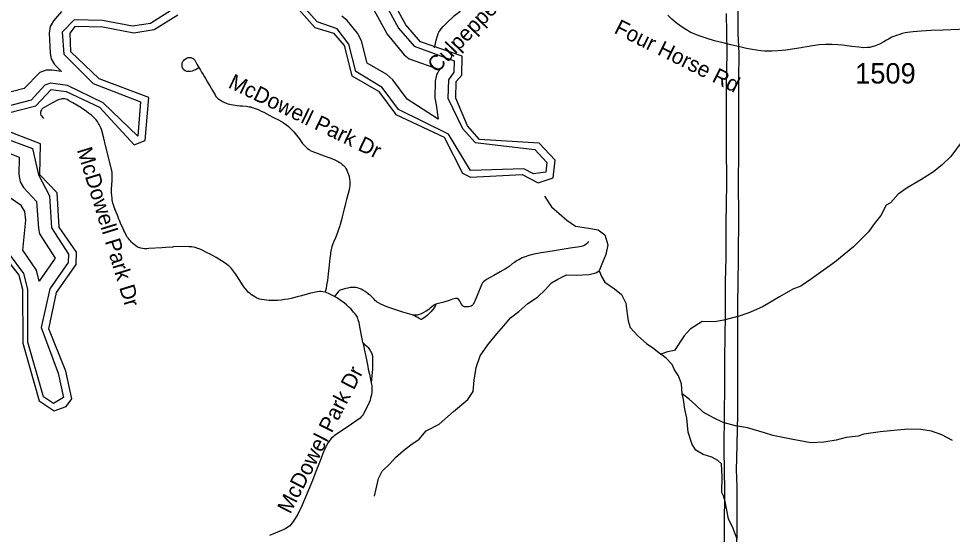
# Model space of a CAD drawing. Extents: x 1383679 to 1536984, y 460658 to 651027.
# Drawn here: x 1393235 to 1398965, y 496231 to 499394 of the extents above; entities that cross this region are included whole.
import ezdxf

# ---------------------------------------------------------------- set-up
doc = ezdxf.new("R2010")
doc.units = 0
for name, color, linetype in [('Exist Hydrographic Bay Label', 7, 'Continuous'), ('Exist Hydrographic Buffer Line', 7, 'Continuous'), ('Exist Hydrographic Misc Water Feature', 7, 'Continuous'), ('Exist Road Non-System Type 51', 7, 'Continuous'), ('Exist Road Non-System Type 51 Label', 7, 'Continuous'), ('Exist Road Secondary Type 51 Attributed', 7, 'Continuous'), ('Exist Road Secondary Type 51 Label', 7, 'Continuous'), ('Exist Road Secondary Type 51 Number Label', 7, 'Continuous'), ('Exist Utilities Electrical Transmission Line', 7, 'Continuous')]:
    doc.layers.add(name, color=color, linetype=linetype)

msp = doc.modelspace()

# ---------------------------------------------------------------- linework, layer by layer
at = {"layer": 'Exist Hydrographic Bay Label'}
for points in [[(1394872, 499544.3), (1395052.1, 499340.4), (1395167.1, 499305.3), (1395232, 499228.5), (1395279, 499043.7), (1395443, 498948.5), (1395549, 498805.3), (1395846, 498668.1), (1395957.9, 498445.8), (1396008, 498421.8), (1396325, 498438.5), (1396423.9, 498387.3), (1396516, 498418.2), (1396527, 498526.3), (1396428.9, 498630.1), (1396062.9, 498653.8), (1395989, 498737.4), (1395918, 498906.2), (1395920, 499007.9), (1395954, 499046.6), (1395957, 499164.8), (1395700, 499251.9), (1395610, 499355.4), (1395506, 499547.9)], [(1393165.1, 498813.7), (1393341.1, 498859.5), (1393434.1, 498959.3), (1393526.1, 498947.6), (1393732.1, 498851.5), (1393944.1, 498620.8), (1394012.1, 498645.7), (1394034.1, 498911.2), (1393728.1, 499025.6), (1393556.1, 499189.9), (1393550.1, 499304.9), (1393584.1, 499346.9), (1393751.1, 499343.6), (1393942.1, 499306.9), (1394067.1, 499327.4), (1394211.1, 499416.4)], [(1393146.1, 497937.7), (1393236.2, 497821), (1393259.1, 497735.2), (1393260.1, 497403.6), (1393361.1, 497050.4), (1393452.1, 496989.5), (1393527.1, 497014.3), (1393562.1, 497062.8), (1393524.1, 497231), (1393421.1, 497492.3), (1393467.1, 497714.7), (1393587.1, 497886.1), (1393589.1, 497961.7), (1393484.2, 498114.7), (1393471.1, 498325.1), (1393365.1, 498435.5), (1393369.1, 498625.8), (1393162.1, 498705.4)]]:
    msp.add_lwpolyline(points, dxfattribs=at)
at = {"layer": 'Exist Hydrographic Buffer Line'}
for points in [[(1395095.4, 499890.4), (1395465.8, 499521.9), (1395566.2, 499336), (1395661.3, 499225.2), (1395907.7, 499135.9), (1395906, 499066.5), (1395873.7, 499018.1), (1395869.4, 498906.5), (1395958.8, 498720.2), (1396036.6, 498633.5)], [(1396036.6, 498633.5), (1396402.1, 498590.7), (1396476.8, 498511.7), (1396470.8, 498453.2), (1396393.8, 498443), (1396334.8, 498473.5), (1396007.5, 498461.9), (1395873.1, 498685.6), (1395566.4, 498836.9), (1395466.6, 498971.8), (1395305.1, 499069.4), (1395262.1, 499237.9), (1395189, 499330.7), (1395065.9, 499374.9), (1394893.4, 499570.3)], [(1395402.5, 499470.7), (1395495.8, 499298), (1395600.9, 499172.7), (1395631.4, 499147.6), (1395817.6, 499082), (1395798.7, 499048.5), (1395791.5, 499009.9), (1395789.4, 498908.1), (1395796.6, 498864.7), (1395808.4, 498777.7), (1395618.6, 498900.9), (1395530.9, 499019.5), (1395494.7, 499051.8), (1395374.3, 499121.7), (1395339.6, 499257.7), (1395315.3, 499305.2), (1395250.1, 499382.3), (1395218.5, 499408.8)], [(1393498.4, 499438.4), (1393448.2, 499380.1), (1393428.7, 499345.6), (1393421.5, 499304.5), (1393427.6, 499183.3), (1393434.7, 499148.5), (1393455.5, 499112.4), (1393498.2, 499070.7), (1393440.7, 499078), (1393404.7, 499077.1), (1393365.5, 499062.9), (1393268.5, 498966.5), (1393126.3, 498929.6)], [(1394173.5, 499445.2), (1394044.2, 499365.2), (1393934, 499347.1), (1393750.1, 499382.5), (1393576.3, 499386.5)], [(1393576.3, 499386.5), (1393502.2, 499311.6), (1393512.4, 499176.4)], [(1393512.4, 499176.4), (1393691.7, 498996.3), (1393983.1, 498883.9), (1393965.7, 498674.1), (1393752.9, 498878.2), (1393534.4, 498983.5), (1393430.5, 498998.7), (1393396.2, 498986.2), (1393311.2, 498894.9), (1393146.4, 498852.1)], [(1393122.3, 498671.9), (1393319.9, 498598.2), (1393356.5, 498435.2), (1393423.4, 498307.6), (1393435.6, 498111.9), (1393540.2, 497949.4), (1393538.8, 497898.9), (1393425.7, 497737.2), (1393373.3, 497500.1), (1393477.2, 497218.8), (1393510.5, 497071.2), (1393449.5, 497033.2), (1393386.9, 497075.1), (1393291.5, 497409), (1393290.5, 497734.9), (1393266.2, 497831), (1393178.8, 497949.3)], [(1393110.4, 498593.1), (1393238.8, 498543.7), (1393236.5, 498437.7), (1393243.7, 498394.1), (1393264.5, 498358), (1393345.4, 498273.4), (1393355.8, 498106.9), (1393362.7, 498073.3), (1393459.5, 497925.6), (1393361.3, 497784.7), (1393343.5, 497851.6), (1393261.4, 497973.2), (1393278.9, 498158.7), (1393272.2, 498211), (1393251.4, 498247.1), (1393112, 498341.7)]]:
    msp.add_lwpolyline(points, dxfattribs=at)
at = {"layer": 'Exist Hydrographic Misc Water Feature'}
for points in [[(1399030.7, 498650.1), (1398954.6, 498548.2), (1398903.6, 498499.2), (1398848.6, 498454.3), (1398771.5, 498405.8), (1398688.5, 498355.8), (1398631.6, 498318.4), (1398584.5, 498265.2), (1398558.2, 498250.1), (1398526.9, 498186.7), (1398485.9, 498135.8), (1398450.7, 498086.5), (1398358.7, 497994), (1398242.9, 497900.3), (1398100.7, 497798.9), (1398035.7, 497754.3), (1397985.2, 497735.6), (1397904.1, 497687.2), (1397802.9, 497629.3), (1397726.1, 497594.8), (1397661.8, 497572.3), (1397563.1, 497544.7), (1397504.9, 497535.2), (1397428.8, 497536.7), (1397355.8, 497489), (1397319, 497449.5), (1397259.1, 497358.8), (1397216.9, 497349.8), (1397176.6, 497336.7)], [(1396462.4, 498305.4), (1396505.1, 498240.5), (1396599.4, 498159), (1396652.6, 498121.9), (1396732.5, 498109.6), (1396792.2, 498098.5), (1396831.6, 498067.4), (1396850.3, 498007.1), (1396839.2, 497947.4), (1396818.1, 497897.8), (1396797.1, 497848.2)], [(1395417.7, 496464.5), (1395444, 496573.9), (1395464.9, 496619.4), (1395511.9, 496664.4), (1395546.6, 496701.5), (1395597.6, 496746.4), (1395642.3, 496780), (1395693.1, 496815.1), (1395736.1, 496865.9), (1395815, 496906.1), (1395902.6, 496984.8), (1395992.2, 497058.5), (1396023.3, 497107.9), (1396030.8, 497177.5), (1396042.4, 497253.6), (1396067.8, 497327), (1396113.3, 497394.2), (1396168.7, 497461.2), (1396211.7, 497510.3), (1396252.8, 497559.5), (1396303.7, 497598.8), (1396358.8, 497647.7), (1396419.5, 497685.9), (1396466.4, 497730.9), (1396505.4, 497774.4), (1396543.9, 497795.8), (1396596.4, 497822.6), (1396656.4, 497821.4), (1396736.6, 497825.6), (1396776.8, 497834.6), (1396797.1, 497848.2)], [(1396797.1, 497848.2), (1396802.7, 497832.4), (1396812.3, 497811.8), (1396831.6, 497777.7), (1396890.8, 497736.3), (1396934.1, 497701.8), (1396960.9, 497648.7), (1396969.7, 497584.6), (1396974.7, 497540.9), (1396987.9, 497500.5), (1397034.9, 497449.5), (1397087.9, 497402.5), (1397133.3, 497371.2), (1397176.6, 497336.7)], [(1397307.6, 497093.6), (1397302.9, 497153.6), (1397283.8, 497204), (1397260.7, 497240.6), (1397245.3, 497272.9), (1397208.1, 497311.4), (1397176.6, 497336.7)], [(1398966.4, 496806.7), (1398901.2, 496842.5), (1398837.5, 496863.4), (1398771.7, 496874.6), (1398691.7, 496877), (1398521.2, 496860), (1398421, 496846.4), (1398386.6, 496833.1), (1398312.5, 496824.7), (1398252.1, 496809.6), (1398175.8, 496797.1), (1398095.6, 496793), (1397976.1, 496815.1), (1397862.5, 496837.9), (1397812.9, 496852.8), (1397707.5, 496885.3), (1397633.7, 496896.7), (1397558, 496917.9), (1397498.6, 496945.3), (1397435.3, 496981.1), (1397386.3, 497028), (1397350.9, 497058.2), (1397307.6, 497093.6)], [(1397645.2, 496202.2), (1397620.5, 496266.7), (1397591.7, 496327.2), (1397570, 496433.5), (1397560.7, 496468.2), (1397551.1, 496488), (1397553.2, 496584), (1397548.8, 496664.5), (1397525.2, 496684.6), (1397489.5, 496705.1), (1397435.9, 496720.9), (1397390.4, 496747.3), (1397367.2, 496782.2), (1397342.7, 496858.2), (1397334.4, 496942.9), (1397323.6, 496998.9), (1397314.9, 497057.3), (1397307.6, 497093.6)]]:
    msp.add_lwpolyline(points, dxfattribs=at)
at = {"layer": 'Exist Road Non-System Type 51'}
for points in [[(1395787.8, 499215.8), (1395792.9, 499242), (1395797.5, 499261.4), (1395803.2, 499282.8), (1395806.9, 499293.2), (1395810.3, 499302.2), (1395814.1, 499310.5), (1395820.4, 499320.1), (1395828.4, 499330.7), (1395840, 499345.3), (1395856.4, 499361.7), (1395909.3, 499412.3), (1395941.4, 499438.4), (1395977.4, 499470.3), (1396022.1, 499510.8), (1396075, 499556), (1396085.5, 499564.2)], [(1394340.9, 499092.8), (1394320.7, 499081.1), (1394307, 499075.1), (1394299.3, 499072), (1394290.4, 499070.1), (1394281.9, 499069), (1394274.2, 499069), (1394267.6, 499069.8), (1394257.2, 499074), (1394249.5, 499080.6), (1394246, 499084.4), (1394241.4, 499091.8), (1394239.1, 499097.6), (1394237.5, 499106), (1394237.5, 499113.7), (1394238.3, 499122.1), (1394241.8, 499130.7), (1394246, 499136.1), (1394250.7, 499140.7), (1394258, 499146.8), (1394262.3, 499149.8), (1394269.1, 499153.8), (1394275.8, 499156), (1394282.3, 499156.5), (1394291.2, 499155.7), (1394300.8, 499152.6), (1394305.4, 499149.1), (1394309.7, 499145.7), (1394313.9, 499141), (1394315.6, 499138.4), (1394329, 499115.2), (1394350.4, 499078), (1394357.6, 499066.7), (1394367.2, 499050.8), (1394375.7, 499036.9), (1394381.9, 499026.5), (1394394.6, 499003.7), (1394400.4, 498993.7), (1394407.3, 498982.1), (1394423.7, 498953.2), (1394440.3, 498926), (1394445.9, 498917.4), (1394451.3, 498910.1), (1394456.3, 498905.1), (1394462.5, 498900.5), (1394472.9, 498893.4), (1394485.7, 498886.5), (1394497.2, 498880.3), (1394504.7, 498877.1), (1394508, 498875.7), (1394518.8, 498871.8), (1394528.5, 498868.7), (1394539.3, 498866.8), (1394576.5, 498862.1), (1394594.5, 498860.3), (1394609.1, 498859.5), (1394632.2, 498856.4), (1394649.7, 498854.1), (1394659.3, 498852.2), (1394667.4, 498849.8), (1394675.9, 498847.1), (1394685.6, 498843.5), (1394694.6, 498840.1), (1394708.2, 498834.2), (1394722.9, 498827.3), (1394738.7, 498819.6), (1394772.3, 498801.6), (1394799.8, 498787.3), (1394828.7, 498772.5), (1394843.5, 498764.7), (1394857.4, 498756.8), (1394868, 498749.9), (1394878.4, 498742.1), (1394890.9, 498732.3), (1394899.3, 498725.2), (1394912.3, 498712), (1394924.3, 498699), (1394955.4, 498658.4), (1394977.6, 498627.4), (1394994.5, 498608.9), (1395007.3, 498597.8), (1395016.9, 498591.2), (1395024.3, 498586.2), (1395034.8, 498581.2), (1395044, 498577.2), (1395050.3, 498574.9), (1395109.3, 498553.3), (1395132.5, 498545.3), (1395143.6, 498541.1), (1395161.6, 498534.3), (1395174.8, 498528.7), (1395187.2, 498522.8), (1395195.7, 498518.1), (1395204.6, 498512.7), (1395212.1, 498507.7), (1395220.9, 498500.3), (1395226.5, 498495.1), (1395230.4, 498491.5), (1395234.7, 498486.9), (1395238.5, 498482.7)], [(1393806.5, 498374.5), (1393808.4, 498401.6), (1393809.8, 498431.3), (1393809.2, 498441.9), (1393808.5, 498451.4), (1393807, 498460.7), (1393789.4, 498536.6), (1393768.8, 498615.4), (1393757.8, 498661.5), (1393744.8, 498708.4), (1393740.9, 498719.6), (1393737.1, 498729.2), (1393733.6, 498736.9), (1393729.7, 498744.3), (1393725.9, 498751.2), (1393718.1, 498763.2), (1393710, 498773.6), (1393703.1, 498781.3), (1393692.7, 498791.7), (1393681.1, 498801.7), (1393669.4, 498810.8), (1393663.7, 498815), (1393650.8, 498824.2), (1393618, 498846.7), (1393615.7, 498848.3), (1393567.9, 498877.4), (1393560.1, 498881.8), (1393541, 498892.7), (1393532.1, 498897.4), (1393525.6, 498899.7), (1393518.6, 498901.6), (1393510.5, 498902), (1393502.4, 498901.6), (1393495.5, 498900.8), (1393483.9, 498897.8), (1393468.7, 498891.2), (1393424.2, 498867.7), (1393380.8, 498842.3), (1393376.8, 498838.7), (1393374.3, 498835.4), (1393371.5, 498829), (1393370.4, 498823.7), (1393369.6, 498817.9), (1393369.8, 498810.4), (1393371.8, 498802.4), (1393374.3, 498797.6), (1393387.1, 498781.7)], [(1395238.5, 498482.7), (1395243.5, 498475.8), (1395248.7, 498465.7), (1395253.7, 498453.4), (1395258.4, 498439.1), (1395262.3, 498425.2), (1395265.8, 498410.2), (1395267.4, 498397.7), (1395267.7, 498388), (1395266.6, 498373.4), (1395264.4, 498355.7), (1395262.9, 498346.6), (1395260.7, 498336.2), (1395256.9, 498321.2), (1395247.2, 498284.4), (1395241.4, 498260.5), (1395236.5, 498241.3), (1395232.6, 498227), (1395228.7, 498211.9), (1395224.4, 498194.4), (1395220.6, 498178.2), (1395216.4, 498160.6), (1395212.2, 498145.5), (1395208.4, 498132.5), (1395205.6, 498124.1), (1395197.9, 498101.3), (1395189.4, 498076.6), (1395179.4, 498050), (1395167.9, 498022.5), (1395160.6, 498006.3), (1395157.1, 497997.1), (1395154, 497985.9), (1395152.1, 497977.4), (1395150.5, 497967), (1395149.4, 497958.5), (1395147.8, 497948), (1395145.1, 497924.2), (1395139.3, 497863.6), (1395135.1, 497828.4), (1395129.7, 497787.9), (1395127, 497770.3), (1395124.7, 497758.7), (1395121.2, 497739.4), (1395116.9, 497715.6)], [(1395116.9, 497715.6), (1395113.7, 497716.7), (1395100.7, 497719.4), (1395091.5, 497720.1), (1395081.1, 497720.1), (1395068.7, 497719), (1395056, 497716.7), (1395039.8, 497713.2), (1395025.9, 497709.7), (1395005.1, 497704.3), (1394971.5, 497694.8), (1394943.3, 497687), (1394908.2, 497678.5), (1394888.9, 497674.5), (1394866.5, 497670.6), (1394846.2, 497667.8), (1394824.3, 497666.2), (1394807.2, 497665.8), (1394789, 497665.8), (1394773.1, 497665.8), (1394755, 497667), (1394741.6, 497668.7), (1394726, 497671.4), (1394714, 497673.9), (1394704.6, 497677.1), (1394696.8, 497680.5), (1394684.3, 497687), (1394673.5, 497693.2), (1394663.5, 497700.3), (1394657.1, 497705.4), (1394646.3, 497715.2), (1394638.1, 497724.4), (1394629.5, 497734.1), (1394623, 497741.9), (1394608.9, 497761.7), (1394591.9, 497788), (1394564.9, 497829.1), (1394546.6, 497854.1), (1394540.3, 497861.9), (1394533.1, 497870.2), (1394526.2, 497876.7), (1394521.1, 497880.8), (1394510, 497888.7), (1394495.2, 497898.5), (1394479.9, 497908.4), (1394447.3, 497928.1), (1394405.4, 497950.8), (1394395.4, 497956.1), (1394353.1, 497977.6), (1394342.9, 497981.6), (1394333.6, 497985.1), (1394317.4, 497989.7), (1394307.8, 497992.1), (1394297, 497993.6), (1394280.7, 497995.5), (1394252.6, 497996.5), (1394185.8, 497993.6), (1394178.4, 497993), (1394138.2, 497990.4), (1394114.3, 497988.6), (1394033.8, 497983.6), (1394020.9, 497983.2), (1394006.6, 497982.8), (1393995.2, 497983.6), (1393984.8, 497985.4), (1393978, 497987.6), (1393971.3, 497989.7), (1393962.4, 497994.4), (1393954.2, 497999.9), (1393945, 498006.3), (1393934.5, 498016.3), (1393927.9, 498023.3), (1393921.1, 498031), (1393914.9, 498038), (1393908.4, 498046.4), (1393903.4, 498052.6), (1393898, 498060.7), (1393891, 498073.4), (1393885.7, 498083.7), (1393880.2, 498095), (1393875.8, 498105.1), (1393869.5, 498118.8), (1393862.9, 498133.6), (1393855, 498152.5), (1393850.7, 498163.8), (1393841.1, 498188.9), (1393833.5, 498206.5), (1393825.4, 498227.6), (1393821.1, 498238.8), (1393816.5, 498253.1), (1393813.8, 498262.7), (1393811.5, 498272.7), (1393809.6, 498283.1), (1393808.1, 498294.8), (1393806.8, 498307.2), (1393805.5, 498327), (1393805.3, 498331), (1393805.5, 498352.4), (1393806.3, 498371.2), (1393806.5, 498374.5)], [(1396732.4, 498027.3), (1396725.8, 498018.6), (1396717.8, 498010.4), (1396709.2, 498004.1), (1396701.4, 498000.3), (1396694.3, 497998), (1396687.2, 497996.5), (1396676.7, 497994.4), (1396664.7, 497992.9), (1396618.6, 497986.6), (1396509.5, 497968.9), (1396440.5, 497957.1), (1396421.3, 497953.7), (1396395.9, 497949.1), (1396383, 497946.3), (1396372.4, 497943.4), (1396359.8, 497939.7), (1396349.5, 497936), (1396325.4, 497926.1), (1396304.6, 497915.1), (1396294.4, 497909.7), (1396285.5, 497904.2), (1396277.1, 497898.7), (1396264, 497889.7), (1396244.3, 497874.6), (1396233.2, 497866.7), (1396221.8, 497859.6), (1396189, 497840.7), (1396150.7, 497819.3), (1396128.2, 497807.1), (1396110.7, 497797.2), (1396098.5, 497788.9), (1396090.1, 497781.9), (1396081.5, 497774.5), (1396076.6, 497765.3), (1396075, 497761.5), (1396053.4, 497707.1), (1396044.3, 497685.3), (1396038.5, 497671.9), (1396034.3, 497662.3), (1396029.9, 497652.4), (1396027.1, 497646.1), (1396022.8, 497638.8), (1396018.6, 497634.1), (1396012.8, 497630.7), (1396003.5, 497628), (1395995, 497626.8), (1395987.3, 497626), (1395978, 497626), (1395970, 497626.9), (1395966.5, 497628), (1395964.3, 497628.9), (1395960.3, 497631.8), (1395956.4, 497636.5), (1395951.8, 497643.4), (1395943.7, 497656.9), (1395939.5, 497664.6), (1395932.1, 497674.6), (1395928.3, 497677.3), (1395923.6, 497678.5), (1395919.4, 497678.5), (1395915.2, 497677.3), (1395897.4, 497672.7), (1395876.9, 497666.2), (1395843.4, 497656.1), (1395810.8, 497647), (1395795.5, 497642.6)], [(1395654.6, 497575.1), (1395648.9, 497576.7), (1395635.2, 497581.2), (1395593.2, 497593.6), (1395536.7, 497611.4), (1395506.9, 497622), (1395479.4, 497632.4), (1395457.5, 497642.5), (1395442.8, 497650.6), (1395434.3, 497655.6), (1395430.4, 497658.6), (1395425.3, 497663.2), (1395416.3, 497672.7), (1395406, 497683.8), (1395391.2, 497697.4), (1395384.2, 497703.2), (1395379, 497708), (1395371.9, 497713.4), (1395361.2, 497721.3), (1395347.1, 497729.4), (1395337.1, 497734.6), (1395325.1, 497739.8), (1395314.7, 497742.9), (1395305.2, 497744.6), (1395293.9, 497745.4), (1395284.1, 497745.4), (1395270, 497744.2), (1395255.8, 497741.8), (1395243.5, 497739.2), (1395235.4, 497737.4), (1395221.8, 497733.5), (1395209, 497728), (1395202.4, 497724), (1395196, 497718.3), (1395187.4, 497707.9), (1395173.7, 497689.2)], [(1395173.7, 497689.2), (1395137.2, 497707.4), (1395126.6, 497712), (1395116.9, 497715.6)], [(1395347.5, 497408.2), (1395345.2, 497419.8), (1395341.1, 497440.2), (1395333.4, 497482.5), (1395329.1, 497504.1), (1395326.8, 497517.3), (1395324, 497530.5), (1395321.4, 497540.3), (1395319.4, 497547.7), (1395317, 497555.1), (1395313.6, 497563.8), (1395310.9, 497568.8), (1395306.6, 497575), (1395297.8, 497585.8), (1395290.5, 497594.3), (1395283.3, 497602.7), (1395274.5, 497611.9), (1395261.5, 497624.9), (1395245.9, 497639.3), (1395234.4, 497648.6), (1395226, 497655.2), (1395214.8, 497663.3), (1395198.9, 497674.1), (1395187.4, 497681.4), (1395173.7, 497689.2)], [(1395795.5, 497642.6), (1395785.9, 497638), (1395778.5, 497633), (1395770.3, 497625.7), (1395760.8, 497617.9), (1395751.9, 497611), (1395734.8, 497600), (1395713.6, 497587.8), (1395700, 497581.8), (1395687.2, 497577.3), (1395682.1, 497575.9), (1395673.1, 497575.1), (1395654.6, 497575.1)], [(1395795.5, 497642.6), (1395790.1, 497630.3), (1395786.7, 497624.1), (1395782.4, 497617.6), (1395777, 497610.6), (1395764.6, 497596.8), (1395750, 497581.6), (1395742.4, 497574.2), (1395729.7, 497563.6), (1395713.1, 497552.1), (1395708.9, 497550.1), (1395706.4, 497549.8), (1395704.5, 497549.7), (1395700, 497550.7), (1395694.1, 497553.7), (1395684.7, 497560.3), (1395675.1, 497565.7), (1395664.8, 497571.7), (1395661.2, 497573.2), (1395654.6, 497575.1)], [(1395347.5, 497408.2), (1395360.1, 497395.7), (1395374.1, 497382.7), (1395377.9, 497378.3), (1395379.2, 497376.9), (1395383.4, 497371.5), (1395388, 497364.2), (1395391.9, 497358), (1395396.5, 497350.3), (1395399.6, 497344.9), (1395402.7, 497338.3), (1395405, 497331.4), (1395406.2, 497325.6), (1395406.9, 497318.3), (1395406.9, 497284.7), (1395406.4, 497267.3), (1395405.8, 497247.3), (1395398.6, 497159.6)], [(1395347.5, 497408.2), (1395355, 497371.1), (1395355.7, 497367.3), (1395365, 497321.1), (1395373.1, 497281), (1395377.4, 497260), (1395380.8, 497243.7), (1395387.3, 497213.2), (1395394.3, 497180.4), (1395398.6, 497159.6)], [(1395398.6, 497159.6), (1395398.8, 497158.3), (1395399.5, 497155.1), (1395401.4, 497142.2), (1395402.3, 497129.9), (1395402.7, 497114.2), (1395402.3, 497103), (1395400.4, 497087.6), (1395399.2, 497079.9), (1395395.1, 497066), (1395391.3, 497054.3), (1395385.3, 497039.1), (1395372.6, 497009.6), (1395348.7, 496966.2), (1395343.4, 496958.1), (1395337.9, 496951.4), (1395330.7, 496944.6), (1395251.3, 496889.1), (1395173.9, 496837), (1395164.5, 496829.8), (1395153.1, 496819.1), (1395143.8, 496809.1), (1395134.4, 496795.3), (1395124.4, 496777), (1395120.4, 496767.9), (1395119.3, 496765.6), (1395106.7, 496737.9), (1395081, 496670.9), (1395059.6, 496617.3), (1395038, 496561.8), (1395012, 496497.7), (1394973.4, 496406.6), (1394947.8, 496355.4), (1394922.2, 496312.2), (1394907.2, 496293), (1394898.2, 496284.2), (1394885.2, 496274.1), (1394874.1, 496267.3), (1394862.5, 496261.2), (1394808.4, 496238), (1394774.7, 496223.7)]]:
    msp.add_lwpolyline(points, dxfattribs=at)
at = {"layer": 'Exist Road Secondary Type 51 Attributed'}
msp.add_lwpolyline([(1399102.4, 499332.3), (1398908, 499323.6), (1398834.4, 499321.1), (1398774.2, 499317.6), (1398723.6, 499313.1), (1398689.1, 499308.4), (1398675.3, 499306.2), (1398657.6, 499302), (1398642.7, 499297.8), (1398629.1, 499293.2), (1398616.9, 499288.9), (1398605.9, 499284.8), (1398593.9, 499279.9), (1398583.9, 499274.9), (1398573.3, 499268.9), (1398560.7, 499261.6), (1398543.7, 499251.9), (1398518.3, 499238.1), (1398498, 499229.2), (1398486.5, 499224.8), (1398477.6, 499222.3), (1398458.7, 499218), (1398443.7, 499216.3), (1398420.5, 499215.8), (1398391.4, 499218.1), (1398348.4, 499223.5), (1398320.1, 499228), (1398291.3, 499231.6), (1398261.2, 499233.6), (1398226.2, 499235.6), (1398186.3, 499235.9), (1398146.9, 499232.7), (1398106.6, 499227), (1398071.2, 499221.2), (1398045.4, 499216.8), (1398036.3, 499215.5), (1397942.7, 499201.5), (1397893.4, 499195.9), (1397858, 499194.7), (1397831.5, 499194.1), (1397812.9, 499195), (1397790.5, 499196.8), (1397763.1, 499200.4), (1397735.4, 499205.3), (1397701, 499211.7), (1397660, 499220.6), (1397606.2, 499232.9), (1397558.4, 499244.8), (1397505.1, 499258.9), (1397460.7, 499272.3), (1397417.6, 499286.4), (1397385, 499298.8), (1397356.8, 499311.8), (1397328.8, 499327.8), (1397300.1, 499345.9), (1397270.2, 499367.7), (1397243.8, 499390.8), (1397219.5, 499414.8)], dxfattribs=at)
at = {"layer": 'Exist Utilities Electrical Transmission Line'}
for points in [[(1397647.9, 499519), (1397649.4, 499304.9), (1397654.9, 499180.5), (1397651.5, 499020.5), (1397651.9, 498844.7), (1397652.7, 498592.5), (1397650, 498370.3), (1397652.3, 498196.2), (1397650.7, 497918.1), (1397646.8, 497638), (1397646.5, 497431.9), (1397646.9, 497255.9), (1397646.8, 496963.7), (1397639.2, 496695.8), (1397637.9, 496629.8), (1397641.6, 496523.6), (1397641.8, 496335.6), (1397640.3, 496073.5)], [(1397566.2, 496069.2), (1397566.3, 496273.2), (1397569, 496499.3), (1397564.3, 496749.5), (1397567.2, 496983.5), (1397568.1, 497125.6), (1397568, 497311.7), (1397573.6, 497577.7), (1397573.6, 497779.8), (1397576.9, 497929.8), (1397577, 498135.9), (1397580.2, 498383.9), (1397579.1, 498618), (1397578.4, 498780.1), (1397578.5, 498972.2), (1397583, 499188.2), (1397579.8, 499426.4)]]:
    msp.add_lwpolyline(points, dxfattribs=at)

# ---------------------------------------------------------------- texts
at = {"layer": 'Exist Road Non-System Type 51 Label'}
for s, rotation, p in [('Culpepper Ct', 46.00677, (1395802, 499056.2)), ('McDowell Park Dr', 334.28455, (1394515.1, 498974)), ('McDowell Park Dr', 287.10874, (1393591.1, 498589.4)), ('McDowel Park Dr', 62.8795, (1394901.8, 496351.4))]:
    msp.add_text(s, height=95, rotation=rotation, dxfattribs=at).set_placement(p)
at = {"layer": 'Exist Road Secondary Type 51 Label'}
msp.add_text('Four Horse Rd', height=95, rotation=333.61122, dxfattribs=at).set_placement((1396883.2, 499308.3))
at = {"layer": 'Exist Road Secondary Type 51 Number Label'}
msp.add_text('1509', height=125, dxfattribs=at).set_placement((1398368.2, 498996.1))

doc.saveas('drawing.dxf')
